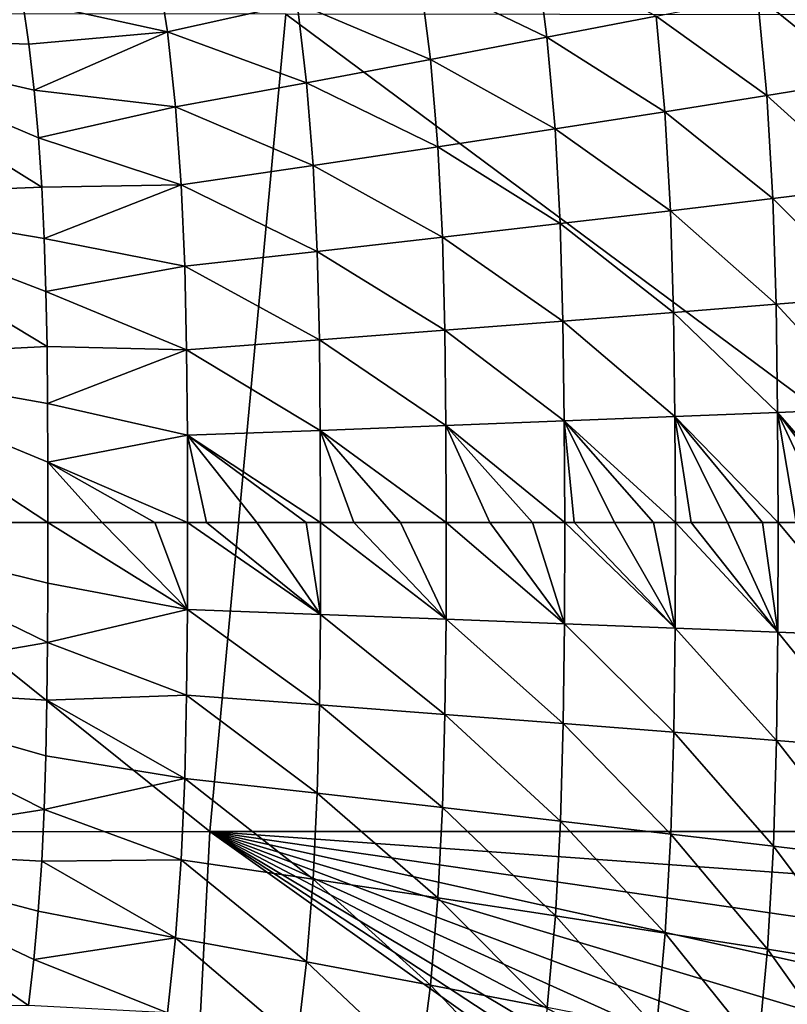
# Model space of a CAD drawing. Header units: metres. Extents: x -105 to 105, y -68 to 103.
# Tile 380 of 416: x 94.28 to 99.42, y 49.17 to 55.76. Entities that reach past the tile are written whole.
import ezdxf

# ---------------------------------------------------------------- set-up
doc = ezdxf.new("R2010")
doc.units = ezdxf.units.M
doc.layers.add('solid_FIT-BATH-150_SW0001_01', color=7, linetype='CONTINUOUS')

msp = doc.modelspace()

# ---------------------------------------------------------------- linework, layer by layer
at = {"layer": 'solid_FIT-BATH-150_SW0001_01'}
for points in [[(92.805298, 56.695015, -19.643295), (94.300903, 55.885033, -19.497881), (92.805763, 55.644409, -19.667765)], [(96.959091, 56.049381, -19.03471), (97.731606, 56.226074, -18.828491), (97.809196, 55.638004, -18.820686)], [(97.809196, 55.638004, -18.820686), (97.731606, 56.226074, -18.828491), (98.539063, 55.779545, -18.580208)], [(94.300903, 55.885033, -19.497881), (95.195404, 56.15099, -19.368263), (95.269905, 55.673847, -19.365395)], [(95.269905, 55.673847, -19.365395), (95.195404, 56.15099, -19.368263), (96.138329, 55.864685, -19.212317)], [(96.138329, 55.864685, -19.212317), (96.959091, 56.049381, -19.03471), (97.029724, 55.489212, -19.028742)], [(97.029724, 55.489212, -19.028742), (96.959091, 56.049381, -19.03471), (97.809196, 55.638004, -18.820686)], [(99.218651, 55.913887, -18.303484), (99.847679, 56.041328, -17.986721), (99.91391, 55.350994, -17.9776)], [(98.539063, 55.779545, -18.580208), (99.218651, 55.913887, -18.303484), (99.28141, 55.248341, -18.295277)], [(99.28141, 55.248341, -18.295277), (99.218651, 55.913887, -18.303484), (99.91391, 55.350994, -17.9776)], [(92.805763, 55.644409, -19.667765), (94.300903, 55.885033, -19.497881), (94.343666, 55.591087, -19.497278)], [(94.343666, 55.591087, -19.497278), (94.300903, 55.885033, -19.497881), (95.269905, 55.673847, -19.365395)], [(95.269905, 55.673847, -19.365395), (96.138329, 55.864685, -19.212317), (96.201401, 55.33371, -19.208288)], [(96.201401, 55.33371, -19.208288), (96.138329, 55.864685, -19.212317), (97.029724, 55.489212, -19.028742)], [(87.688232, 50.324154, 16.53097), (95.553673, 50.324856, 16.629944), (88.729195, 55.796703, 16.497967)], [(95.553673, 50.324856, 16.629944), (96.062462, 55.791603, 16.580244), (88.729195, 55.796703, 16.497967)], [(95.553673, 50.324856, 16.629944), (103.419243, 50.326092, 16.74663), (96.062462, 55.791603, 16.580244)], [(103.419243, 50.326092, 16.74663), (103.396858, 55.78376, 16.676132), (96.062462, 55.791603, 16.580244)], [(97.809196, 55.638004, -18.820686), (98.539063, 55.779545, -18.580208), (98.597855, 55.139969, -18.573099)], [(98.597855, 55.139969, -18.573099), (98.539063, 55.779545, -18.580208), (99.28141, 55.248341, -18.295277)], [(94.379059, 55.284859, -19.496857), (94.343666, 55.591087, -19.497278), (95.269905, 55.673847, -19.365395)], [(94.379059, 55.284859, -19.496857), (95.269905, 55.673847, -19.365395), (95.324944, 55.173111, -19.36327)], [(95.324944, 55.173111, -19.36327), (95.269905, 55.673847, -19.365395), (96.201401, 55.33371, -19.208288)], [(92.805763, 55.644409, -19.667765), (94.343666, 55.591087, -19.497278), (94.379059, 55.284859, -19.496857)], [(92.805763, 55.644409, -19.667765), (94.379059, 55.284859, -19.496857), (94.4076, 54.966175, -19.49658)], [(92.805763, 55.644409, -19.667765), (94.4076, 54.966175, -19.49658), (94.429771, 54.634777, -19.49641)], [(92.805763, 55.644409, -19.667765), (94.429771, 54.634777, -19.49641), (92.806007, 54.57119, -19.680256)], [(97.029724, 55.489212, -19.028742), (97.809196, 55.638004, -18.820686), (97.863487, 55.025688, -18.814854)], [(97.863487, 55.025688, -18.814854), (97.809196, 55.638004, -18.820686), (98.597855, 55.139969, -18.573099)], [(96.201401, 55.33371, -19.208288), (97.029724, 55.489212, -19.028742), (97.078972, 54.905518, -19.024326)], [(97.078972, 54.905518, -19.024326), (97.029724, 55.489212, -19.028742), (97.863487, 55.025688, -18.814854)], [(95.324944, 55.173111, -19.36327), (96.201401, 55.33371, -19.208288), (96.245117, 54.779949, -19.205364)], [(96.245117, 54.779949, -19.205364), (96.201401, 55.33371, -19.208288), (97.078972, 54.905518, -19.024326)], [(99.28141, 55.248341, -18.295277), (99.91391, 55.350994, -17.9776), (99.955757, 54.637249, -17.971365)], [(94.4076, 54.966175, -19.49658), (94.379059, 55.284859, -19.496857), (95.324944, 55.173111, -19.36327)], [(98.597855, 55.139969, -18.573099), (99.28141, 55.248341, -18.295277), (99.321114, 54.559757, -18.289677)], [(99.321114, 54.559757, -18.289677), (99.28141, 55.248341, -18.295277), (99.955757, 54.637249, -17.971365)], [(94.4076, 54.966175, -19.49658), (95.324944, 55.173111, -19.36327), (95.362831, 54.650322, -19.361799)], [(95.362831, 54.650322, -19.361799), (95.324944, 55.173111, -19.36327), (96.245117, 54.779949, -19.205364)], [(97.863487, 55.025688, -18.814854), (98.597855, 55.139969, -18.573099), (98.635071, 54.477863, -18.568268)], [(98.635071, 54.477863, -18.568268), (98.597855, 55.139969, -18.573099), (99.321114, 54.559757, -18.289677)], [(97.078972, 54.905518, -19.024326), (97.863487, 55.025688, -18.814854), (97.897804, 54.391445, -18.810915)], [(97.897804, 54.391445, -18.810915), (97.863487, 55.025688, -18.814854), (98.635071, 54.477863, -18.568268)], [(94.429771, 54.634777, -19.49641), (94.4076, 54.966175, -19.49658), (95.362831, 54.650322, -19.361799)], [(96.245117, 54.779949, -19.205364), (97.078972, 54.905518, -19.024326), (97.109962, 54.30056, -19.021378)], [(97.109962, 54.30056, -19.021378), (97.078972, 54.905518, -19.024326), (97.897804, 54.391445, -18.810915)], [(95.362831, 54.650322, -19.361799), (96.245117, 54.779949, -19.205364), (96.272408, 54.205608, -19.203453)], [(96.272408, 54.205608, -19.203453), (96.245117, 54.779949, -19.205364), (97.109962, 54.30056, -19.021378)], [(92.806007, 54.57119, -19.680256), (94.429771, 54.634777, -19.49641), (94.446068, 54.2915, -19.496317)], [(94.446068, 54.2915, -19.496317), (94.429771, 54.634777, -19.49641), (95.362831, 54.650322, -19.361799)], [(94.446068, 54.2915, -19.496317), (95.362831, 54.650322, -19.361799), (95.386253, 54.107616, -19.360878)], [(95.386253, 54.107616, -19.360878), (95.362831, 54.650322, -19.361799), (96.272408, 54.205608, -19.203453)], [(99.321114, 54.559757, -18.289677), (99.955757, 54.637249, -17.971365), (99.978668, 53.903824, -17.967546)], [(92.806007, 54.57119, -19.680256), (94.446068, 54.2915, -19.496317), (94.457314, 53.936562, -19.496279)], [(92.806007, 54.57119, -19.680256), (94.457314, 53.936562, -19.496279), (94.464455, 53.568645, -19.496273)], [(92.806007, 54.57119, -19.680256), (94.464455, 53.568645, -19.496273), (92.806099, 53.484497, -19.684792)], [(98.635071, 54.477863, -18.568268), (99.321114, 54.559757, -18.289677), (99.342903, 53.851849, -18.286257)], [(99.342903, 53.851849, -18.286257), (99.321114, 54.559757, -18.289677), (99.978668, 53.903824, -17.967546)], [(97.897804, 54.391445, -18.810915), (98.635071, 54.477863, -18.568268), (98.65551, 53.796879, -18.565332)], [(98.65551, 53.796879, -18.565332), (98.635071, 54.477863, -18.568268), (99.342903, 53.851849, -18.286257)], [(97.109962, 54.30056, -19.021378), (97.897804, 54.391445, -18.810915), (97.916618, 53.73885, -18.808542)], [(97.916618, 53.73885, -18.808542), (97.897804, 54.391445, -18.810915), (98.65551, 53.796879, -18.565332)], [(94.457314, 53.936562, -19.496279), (94.446068, 54.2915, -19.496317), (95.386253, 54.107616, -19.360878)], [(96.272408, 54.205608, -19.203453), (97.109962, 54.30056, -19.021378), (97.126823, 53.677814, -19.01963)], [(97.126823, 53.677814, -19.01963), (97.109962, 54.30056, -19.021378), (97.916618, 53.73885, -18.808542)], [(95.386253, 54.107616, -19.360878), (96.272408, 54.205608, -19.203453), (96.287056, 53.614063, -19.202354)], [(96.287056, 53.614063, -19.202354), (96.272408, 54.205608, -19.203453), (97.126823, 53.677814, -19.01963)], [(94.457314, 53.936562, -19.496279), (95.386253, 54.107616, -19.360878), (95.398636, 53.54829, -19.360382)], [(95.398636, 53.54829, -19.360382), (95.386253, 54.107616, -19.360878), (96.287056, 53.614063, -19.202354)], [(94.464455, 53.568645, -19.496273), (94.457314, 53.936562, -19.496279), (95.398636, 53.54829, -19.360382)], [(99.342903, 53.851849, -18.286257), (99.978668, 53.903824, -17.967546), (99.988281, 53.154598, -17.965631)], [(98.65551, 53.796879, -18.565332), (99.342903, 53.851849, -18.286257), (99.352074, 53.128464, -18.28455)], [(99.352074, 53.128464, -18.28455), (99.342903, 53.851849, -18.286257), (99.988281, 53.154598, -17.965631)], [(97.126823, 53.677814, -19.01963), (97.916618, 53.73885, -18.808542), (97.92453, 53.071613, -18.807379)], [(97.916618, 53.73885, -18.808542), (98.65551, 53.796879, -18.565332), (98.664131, 53.100811, -18.563875)], [(97.92453, 53.071613, -18.807379), (97.916618, 53.73885, -18.808542), (98.664131, 53.100811, -18.563875)], [(98.664131, 53.100811, -18.563875), (98.65551, 53.796879, -18.565332), (99.352074, 53.128464, -18.28455)], [(96.287056, 53.614063, -19.202354), (97.126823, 53.677814, -19.01963), (97.13382, 53.040909, -19.018793)], [(97.13382, 53.040909, -19.018793), (97.126823, 53.677814, -19.01963), (97.92453, 53.071613, -18.807379)], [(95.398636, 53.54829, -19.360382), (96.287056, 53.614063, -19.202354), (96.292984, 53.008839, -19.201853)], [(96.292984, 53.008839, -19.201853), (96.287056, 53.614063, -19.202354), (97.13382, 53.040909, -19.018793)], [(92.806099, 53.484497, -19.684792), (94.464455, 53.568645, -19.496273), (94.468361, 53.187832, -19.496284)], [(94.468361, 53.187832, -19.496284), (94.464455, 53.568645, -19.496273), (95.398636, 53.54829, -19.360382)], [(94.468361, 53.187832, -19.496284), (95.398636, 53.54829, -19.360382), (95.403496, 52.975761, -19.36018)], [(95.403496, 52.975761, -19.36018), (95.398636, 53.54829, -19.360382), (96.292984, 53.008839, -19.201853)], [(92.806099, 53.484497, -19.684792), (94.469963, 52.795757, -19.4963), (94.470306, 52.393456, -19.496302)], [(92.806099, 53.484497, -19.684792), (94.470306, 52.393456, -19.496302), (92.816376, 52.393456, -19.684399)], [(92.806099, 53.484497, -19.684792), (94.468361, 53.187832, -19.496284), (94.469963, 52.795757, -19.4963)], [(94.469963, 52.795757, -19.4963), (94.468361, 53.187832, -19.496284), (95.403496, 52.975761, -19.36018)], [(99.352074, 53.128464, -18.28455), (99.988281, 53.154598, -17.965631), (99.994019, 52.393456, -17.96299)], [(97.92453, 53.071613, -18.807379), (98.664131, 53.100811, -18.563875), (98.668884, 52.393456, -18.562393)], [(98.664131, 53.100811, -18.563875), (99.352074, 53.128464, -18.28455), (99.357285, 52.393456, -18.282579)], [(98.664131, 53.100811, -18.563875), (99.357285, 52.393456, -18.282579), (99.251503, 52.393456, -18.329536)], [(98.664131, 53.100811, -18.563875), (99.251503, 52.393456, -18.329536), (99.016792, 52.393456, -18.428339)], [(98.664131, 53.100811, -18.563875), (99.016792, 52.393456, -18.428339), (98.773842, 52.393456, -18.523409)], [(98.664131, 53.100811, -18.563875), (98.773842, 52.393456, -18.523409), (98.668884, 52.393456, -18.562393)], [(99.352074, 53.128464, -18.28455), (99.994019, 52.393456, -17.96299), (99.90403, 52.393456, -18.012405)], [(99.352074, 53.128464, -18.28455), (99.90403, 52.393456, -18.012405), (99.695442, 52.393456, -18.121284)], [(99.352074, 53.128464, -18.28455), (99.695442, 52.393456, -18.121284), (99.477837, 52.393456, -18.227098)], [(99.352074, 53.128464, -18.28455), (99.477837, 52.393456, -18.227098), (99.357285, 52.393456, -18.282579)], [(96.292984, 53.008839, -19.201853), (97.13382, 53.040909, -19.018793), (97.135223, 52.393456, -19.018576)], [(97.13382, 53.040909, -19.018793), (97.92453, 53.071613, -18.807379), (97.928406, 52.393456, -18.806398)], [(97.13382, 53.040909, -19.018793), (97.928406, 52.393456, -18.806398), (97.712593, 52.393456, -18.868584)], [(97.13382, 53.040909, -19.018793), (97.712593, 52.393456, -18.868584), (97.426628, 52.393456, -18.945677)], [(97.13382, 53.040909, -19.018793), (97.426628, 52.393456, -18.945677), (97.135223, 52.393456, -19.018576)], [(97.92453, 53.071613, -18.807379), (98.668884, 52.393456, -18.562393), (98.521683, 52.393456, -18.615084)], [(97.92453, 53.071613, -18.807379), (98.521683, 52.393456, -18.615084), (98.260475, 52.393456, -18.703255)], [(97.92453, 53.071613, -18.807379), (98.260475, 52.393456, -18.703255), (97.990623, 52.393456, -18.787786)], [(97.92453, 53.071613, -18.807379), (97.990623, 52.393456, -18.787786), (97.928406, 52.393456, -18.806398)], [(94.469963, 52.795757, -19.4963), (95.403496, 52.975761, -19.36018), (95.404549, 52.393456, -19.360107)], [(95.403496, 52.975761, -19.36018), (96.292984, 53.008839, -19.201853), (96.294266, 52.393456, -19.201698)], [(95.403496, 52.975761, -19.36018), (96.294266, 52.393456, -19.201698), (96.197525, 52.393456, -19.220507)], [(95.403496, 52.975761, -19.36018), (96.197525, 52.393456, -19.220507), (95.869102, 52.393456, -19.281336)], [(95.403496, 52.975761, -19.36018), (95.869102, 52.393456, -19.281336), (95.532158, 52.393456, -19.339266)], [(95.403496, 52.975761, -19.36018), (95.532158, 52.393456, -19.339266), (95.404549, 52.393456, -19.360107)], [(96.292984, 53.008839, -19.201853), (97.135223, 52.393456, -19.018576), (96.829086, 52.393456, -19.089609)], [(96.292984, 53.008839, -19.201853), (96.829086, 52.393456, -19.089609), (96.517525, 52.393456, -19.156639)], [(96.292984, 53.008839, -19.201853), (96.517525, 52.393456, -19.156639), (96.294266, 52.393456, -19.201698)], [(94.469963, 52.795757, -19.4963), (95.404549, 52.393456, -19.360107), (95.186699, 52.393456, -19.394371)], [(94.469963, 52.795757, -19.4963), (95.186699, 52.393456, -19.394371), (94.832741, 52.393456, -19.446699)], [(94.469963, 52.795757, -19.4963), (94.832741, 52.393456, -19.446699), (94.470306, 52.393456, -19.496302)], [(92.816376, 52.393456, -19.684399), (94.467209, 51.589531, -19.496428), (92.806007, 51.302296, -19.684801)], [(92.816376, 52.393456, -19.684399), (94.470306, 52.393456, -19.496302), (94.469261, 51.986256, -19.496391)], [(92.816376, 52.393456, -19.684399), (94.469261, 51.986256, -19.496391), (94.467209, 51.589531, -19.496428)], [(94.469261, 51.986256, -19.496391), (94.470306, 52.393456, -19.496302), (95.403496, 51.811176, -19.36018)], [(94.470306, 52.393456, -19.496302), (94.832741, 52.393456, -19.446699), (95.403496, 51.811176, -19.36018)], [(94.832741, 52.393456, -19.446699), (95.186699, 52.393456, -19.394371), (95.403496, 51.811176, -19.36018)], [(95.186699, 52.393456, -19.394371), (95.404549, 52.393456, -19.360107), (95.403496, 51.811176, -19.36018)], [(95.403496, 51.811176, -19.36018), (95.404549, 52.393456, -19.360107), (96.293015, 51.778114, -19.201847)], [(95.404549, 52.393456, -19.360107), (95.532158, 52.393456, -19.339266), (96.293015, 51.778114, -19.201847)], [(95.532158, 52.393456, -19.339266), (95.869102, 52.393456, -19.281336), (96.293015, 51.778114, -19.201847)], [(95.869102, 52.393456, -19.281336), (96.197525, 52.393456, -19.220507), (96.293015, 51.778114, -19.201847)], [(96.197525, 52.393456, -19.220507), (96.294266, 52.393456, -19.201698), (96.293015, 51.778114, -19.201847)], [(96.293015, 51.778114, -19.201847), (96.294266, 52.393456, -19.201698), (97.133865, 51.746048, -19.018784)], [(96.294266, 52.393456, -19.201698), (96.517525, 52.393456, -19.156639), (97.133865, 51.746048, -19.018784)], [(96.517525, 52.393456, -19.156639), (96.829086, 52.393456, -19.089609), (97.133865, 51.746048, -19.018784)], [(96.829086, 52.393456, -19.089609), (97.135223, 52.393456, -19.018576), (97.133865, 51.746048, -19.018784)], [(97.133865, 51.746048, -19.018784), (97.135223, 52.393456, -19.018576), (97.926674, 51.71526, -18.806744)], [(97.135223, 52.393456, -19.018576), (97.426628, 52.393456, -18.945677), (97.926674, 51.71526, -18.806744)], [(97.426628, 52.393456, -18.945677), (97.712593, 52.393456, -18.868584), (97.926674, 51.71526, -18.806744)], [(97.712593, 52.393456, -18.868584), (97.928406, 52.393456, -18.806398), (97.926674, 51.71526, -18.806744)], [(97.926674, 51.71526, -18.806744), (97.928406, 52.393456, -18.806398), (98.666771, 51.686043, -18.562912)], [(97.928406, 52.393456, -18.806398), (97.990623, 52.393456, -18.787786), (98.666771, 51.686043, -18.562912)], [(97.990623, 52.393456, -18.787786), (98.260475, 52.393456, -18.703255), (98.666771, 51.686043, -18.562912)], [(98.260475, 52.393456, -18.703255), (98.521683, 52.393456, -18.615084), (98.666771, 51.686043, -18.562912)], [(98.521683, 52.393456, -18.615084), (98.668884, 52.393456, -18.562393), (98.666771, 51.686043, -18.562912)], [(98.666771, 51.686043, -18.562912), (98.668884, 52.393456, -18.562393), (99.35511, 51.658375, -18.28318)], [(98.668884, 52.393456, -18.562393), (98.773842, 52.393456, -18.523409), (99.35511, 51.658375, -18.28318)], [(98.773842, 52.393456, -18.523409), (99.016792, 52.393456, -18.428339), (99.35511, 51.658375, -18.28318)], [(99.016792, 52.393456, -18.428339), (99.251503, 52.393456, -18.329536), (99.35511, 51.658375, -18.28318)], [(99.251503, 52.393456, -18.329536), (99.357285, 52.393456, -18.282579), (99.35511, 51.658375, -18.28318)], [(99.35511, 51.658375, -18.28318), (99.357285, 52.393456, -18.282579), (99.991623, 51.632221, -17.963768)], [(99.357285, 52.393456, -18.282579), (99.477837, 52.393456, -18.227098), (99.991623, 51.632221, -17.963768)], [(94.467209, 51.589531, -19.496428), (94.469261, 51.986256, -19.496391), (95.403496, 51.811176, -19.36018)], [(94.467209, 51.589531, -19.496428), (95.403496, 51.811176, -19.36018), (95.398643, 51.23867, -19.360382)], [(95.398643, 51.23867, -19.360382), (95.403496, 51.811176, -19.36018), (96.287109, 51.172928, -19.202345)], [(95.403496, 51.811176, -19.36018), (96.293015, 51.778114, -19.201847), (96.287109, 51.172928, -19.202345)], [(96.287109, 51.172928, -19.202345), (96.293015, 51.778114, -19.201847), (97.126915, 51.109184, -19.019609)], [(96.293015, 51.778114, -19.201847), (97.133865, 51.746048, -19.018784), (97.126915, 51.109184, -19.019609)], [(97.126915, 51.109184, -19.019609), (97.133865, 51.746048, -19.018784), (97.918762, 51.047993, -18.807907)], [(97.133865, 51.746048, -19.018784), (97.926674, 51.71526, -18.806744), (97.918762, 51.047993, -18.807907)], [(97.918762, 51.047993, -18.807907), (97.926674, 51.71526, -18.806744), (98.658142, 50.989922, -18.564369)], [(97.926674, 51.71526, -18.806744), (98.666771, 51.686043, -18.562912), (98.658142, 50.989922, -18.564369)], [(98.658142, 50.989922, -18.564369), (98.666771, 51.686043, -18.562912), (99.345932, 50.934914, -18.284889)], [(98.666771, 51.686043, -18.562912), (99.35511, 51.658375, -18.28318), (99.345932, 50.934914, -18.284889)], [(99.345932, 50.934914, -18.284889), (99.35511, 51.658375, -18.28318), (99.98201, 50.882904, -17.965685)], [(99.35511, 51.658375, -18.28318), (99.991623, 51.632221, -17.963768), (99.98201, 50.882904, -17.965685)], [(92.806007, 51.302296, -19.684801), (94.467209, 51.589531, -19.496428), (94.463058, 51.204323, -19.496429)], [(94.463058, 51.204323, -19.496429), (94.467209, 51.589531, -19.496428), (95.398643, 51.23867, -19.360382)], [(92.806007, 51.302296, -19.684801), (94.444984, 50.473495, -19.496349), (92.805817, 50.215481, -19.680273)], [(92.806007, 51.302296, -19.684801), (94.463058, 51.204323, -19.496429), (94.456009, 50.832283, -19.496391)], [(92.806007, 51.302296, -19.684801), (94.456009, 50.832283, -19.496391), (94.444984, 50.473495, -19.496349)], [(94.463058, 51.204323, -19.496429), (95.398643, 51.23867, -19.360382), (95.386269, 50.679371, -19.360876)], [(95.386269, 50.679371, -19.360876), (95.398643, 51.23867, -19.360382), (96.272484, 50.581417, -19.203438)], [(95.398643, 51.23867, -19.360382), (96.287109, 51.172928, -19.202345), (96.272484, 50.581417, -19.203438)], [(94.456009, 50.832283, -19.496391), (94.463058, 51.204323, -19.496429), (95.386269, 50.679371, -19.360876)], [(96.272484, 50.581417, -19.203438), (96.287109, 51.172928, -19.202345), (97.1101, 50.486473, -19.021345)], [(96.287109, 51.172928, -19.202345), (97.126915, 51.109184, -19.019609), (97.1101, 50.486473, -19.021345)], [(97.1101, 50.486473, -19.021345), (97.126915, 51.109184, -19.019609), (97.899948, 50.395359, -18.810282)], [(97.126915, 51.109184, -19.019609), (97.918762, 51.047993, -18.807907), (97.899948, 50.395359, -18.810282)], [(97.899948, 50.395359, -18.810282), (97.918762, 51.047993, -18.807907), (98.637703, 50.30888, -18.567307)], [(97.918762, 51.047993, -18.807907), (98.658142, 50.989922, -18.564369), (98.637703, 50.30888, -18.567307)], [(98.637703, 50.30888, -18.567307), (98.658142, 50.989922, -18.564369), (99.324142, 50.226929, -18.288311)], [(98.658142, 50.989922, -18.564369), (99.345932, 50.934914, -18.284889), (99.324142, 50.226929, -18.288311)], [(99.324142, 50.226929, -18.288311), (99.345932, 50.934914, -18.284889), (99.959099, 50.149387, -17.969505)], [(99.345932, 50.934914, -18.284889), (99.98201, 50.882904, -17.965685), (99.959099, 50.149387, -17.969505)], [(94.444984, 50.473495, -19.496349), (94.456009, 50.832283, -19.496391), (95.386269, 50.679371, -19.360876)], [(94.444984, 50.473495, -19.496349), (95.386269, 50.679371, -19.360876), (95.362854, 50.136688, -19.361795)], [(95.362854, 50.136688, -19.361795), (95.386269, 50.679371, -19.360876), (96.245232, 50.007103, -19.205343)], [(95.386269, 50.679371, -19.360876), (96.272484, 50.581417, -19.203438), (96.245232, 50.007103, -19.205343)], [(96.245232, 50.007103, -19.205343), (96.272484, 50.581417, -19.203438), (97.07917, 49.881542, -19.024281)], [(96.272484, 50.581417, -19.203438), (97.1101, 50.486473, -19.021345), (97.07917, 49.881542, -19.024281)], [(92.805817, 50.215481, -19.680273), (94.444984, 50.473495, -19.496349), (94.428558, 50.12669, -19.496387)], [(94.428558, 50.12669, -19.496387), (94.444984, 50.473495, -19.496349), (95.362854, 50.136688, -19.361795)], [(97.07917, 49.881542, -19.024281), (97.1101, 50.486473, -19.021345), (97.865631, 49.761078, -18.814222)], [(97.1101, 50.486473, -19.021345), (97.899948, 50.395359, -18.810282), (97.865631, 49.761078, -18.814222)], [(97.865631, 49.761078, -18.814222), (97.899948, 50.395359, -18.810282), (98.600487, 49.646717, -18.572142)], [(97.899948, 50.395359, -18.810282), (98.637703, 50.30888, -18.567307), (98.600487, 49.646717, -18.572142)], [(87.52417, 44.988106, 16.558586), (95.279671, 44.99313, 16.665361), (87.688232, 50.324154, 16.53097)], [(95.279671, 44.99313, 16.665361), (95.553673, 50.324856, 16.629944), (87.688232, 50.324154, 16.53097)], [(95.279671, 44.99313, 16.665361), (103.038116, 44.992878, 16.791113), (95.553673, 50.324856, 16.629944)], [(103.412132, 49.760578, 16.752836), (103.419243, 50.326092, 16.74663), (95.553673, 50.324856, 16.629944)], [(103.399246, 49.186169, 16.758841), (103.412132, 49.760578, 16.752836), (95.553673, 50.324856, 16.629944)], [(103.379303, 48.59211, 16.764715), (103.399246, 49.186169, 16.758841), (95.553673, 50.324856, 16.629944)], [(103.353424, 47.986763, 16.770363), (103.379303, 48.59211, 16.764715), (95.553673, 50.324856, 16.629944)], [(103.319199, 47.398178, 16.775454), (103.353424, 47.986763, 16.770363), (95.553673, 50.324856, 16.629944)], [(103.275665, 46.840847, 16.779854), (103.319199, 47.398178, 16.775454), (95.553673, 50.324856, 16.629944)], [(103.223633, 46.303875, 16.783699), (103.275665, 46.840847, 16.779854), (95.553673, 50.324856, 16.629944)], [(103.161835, 45.788872, 16.78697), (103.223633, 46.303875, 16.783699), (95.553673, 50.324856, 16.629944)], [(103.103279, 45.383362, 16.789223), (103.161835, 45.788872, 16.78697), (95.553673, 50.324856, 16.629944)], [(103.038116, 44.992878, 16.791113), (103.103279, 45.383362, 16.789223), (95.553673, 50.324856, 16.629944)], [(98.600487, 49.646717, -18.572142), (98.637703, 50.30888, -18.567307), (99.284439, 49.538269, -18.293913)], [(98.637703, 50.30888, -18.567307), (99.324142, 50.226929, -18.288311), (99.284439, 49.538269, -18.293913)], [(92.805817, 50.215481, -19.680273), (94.339363, 49.161926, -19.497314), (92.805473, 49.142147, -19.667788)], [(92.805817, 50.215481, -19.680273), (94.428558, 50.12669, -19.496387), (94.405685, 49.792107, -19.496555)], [(92.805817, 50.215481, -19.680273), (94.405685, 49.792107, -19.496555), (94.376068, 49.470592, -19.496859)], [(92.805817, 50.215481, -19.680273), (94.376068, 49.470592, -19.496859), (94.339363, 49.161926, -19.497314)], [(99.284439, 49.538269, -18.293913), (99.324142, 50.226929, -18.288311), (99.917244, 49.435551, -17.975742)], [(99.324142, 50.226929, -18.288311), (99.959099, 50.149387, -17.969505), (99.917244, 49.435551, -17.975742)], [(94.405685, 49.792107, -19.496555), (94.428558, 50.12669, -19.496387), (95.324974, 49.613918, -19.363266)], [(94.428558, 50.12669, -19.496387), (95.362854, 50.136688, -19.361795), (95.324974, 49.613918, -19.363266)], [(95.324974, 49.613918, -19.363266), (95.362854, 50.136688, -19.361795), (96.201546, 49.453365, -19.208261)], [(95.362854, 50.136688, -19.361795), (96.245232, 50.007103, -19.205343), (96.201546, 49.453365, -19.208261)], [(96.201546, 49.453365, -19.208261), (96.245232, 50.007103, -19.205343), (97.029976, 49.297871, -19.028687)], [(96.245232, 50.007103, -19.205343), (97.07917, 49.881542, -19.024281), (97.029976, 49.297871, -19.028687)], [(97.029976, 49.297871, -19.028687), (97.07917, 49.881542, -19.024281), (97.811333, 49.14872, -18.820057)], [(97.07917, 49.881542, -19.024281), (97.865631, 49.761078, -18.814222), (97.811333, 49.14872, -18.820057)], [(94.376068, 49.470592, -19.496859), (94.405685, 49.792107, -19.496555), (95.324974, 49.613918, -19.363266)], [(97.811333, 49.14872, -18.820057), (97.865631, 49.761078, -18.814222), (98.541687, 49.00708, -18.579252)], [(97.865631, 49.761078, -18.814222), (98.600487, 49.646717, -18.572142), (98.541687, 49.00708, -18.579252)], [(94.376068, 49.470592, -19.496859), (95.324974, 49.613918, -19.363266), (95.269943, 49.113197, -19.365391)], [(95.269943, 49.113197, -19.365391), (95.324974, 49.613918, -19.363266), (96.138512, 48.922409, -19.212286)], [(95.324974, 49.613918, -19.363266), (96.201546, 49.453365, -19.208261), (96.138512, 48.922409, -19.212286)], [(98.541687, 49.00708, -18.579252), (98.600487, 49.646717, -18.572142), (99.22168, 48.872643, -18.302124)], [(98.600487, 49.646717, -18.572142), (99.284439, 49.538269, -18.293913), (99.22168, 48.872643, -18.302124)], [(99.22168, 48.872643, -18.302124), (99.284439, 49.538269, -18.293913), (99.851013, 48.745125, -17.984867)], [(99.284439, 49.538269, -18.293913), (99.917244, 49.435551, -17.975742), (99.851013, 48.745125, -17.984867)], [(94.339363, 49.161926, -19.497314), (94.376068, 49.470592, -19.496859), (95.269943, 49.113197, -19.365391)], [(96.138512, 48.922409, -19.212286), (96.201546, 49.453365, -19.208261), (96.959396, 48.737717, -19.034641)], [(96.201546, 49.453365, -19.208261), (97.029976, 49.297871, -19.028687), (96.959396, 48.737717, -19.034641)], [(96.959396, 48.737717, -19.034641), (97.029976, 49.297871, -19.028687), (97.733734, 48.560612, -18.827866)], [(97.029976, 49.297871, -19.028687), (97.811333, 49.14872, -18.820057), (97.733734, 48.560612, -18.827866)]]:
    msp.add_3dface(points, dxfattribs=at)

doc.saveas('drawing.dxf')
